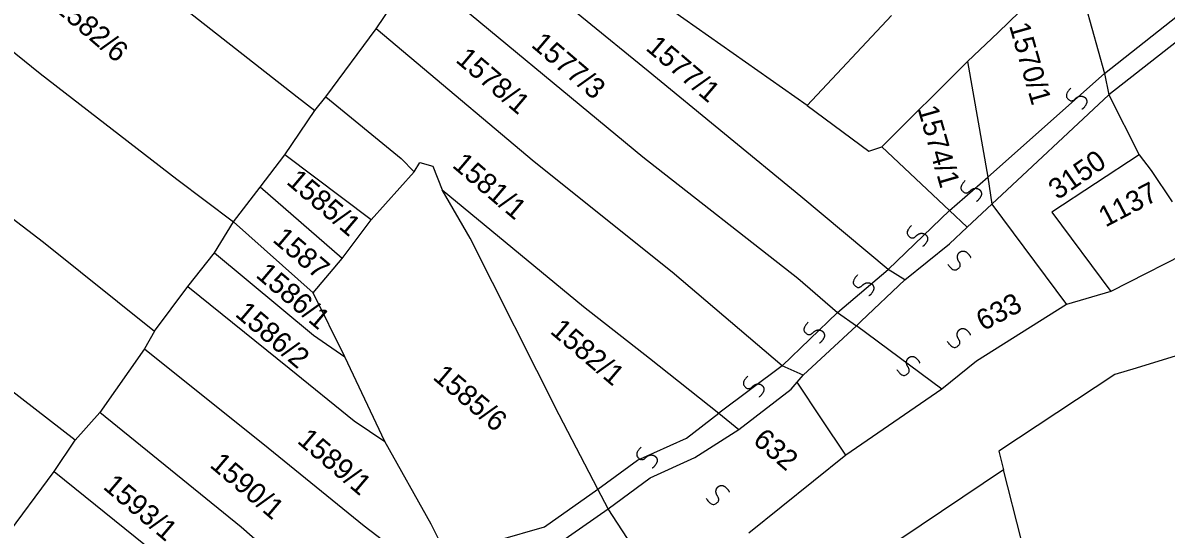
# Model space of a CAD drawing. Extents: x -581999 to -572728, y -1219553 to -1212032.
# Drawn here: x -578042.6 to -577931.4, y -1215664.7 to -1215615.4 of the extents above; entities that cross this region are included whole.
import ezdxf

# ---------------------------------------------------------------- set-up
doc = ezdxf.new("R2010")
doc.units = 0
for name, color, linetype in [('Vrstva 1', 7, 'Continuous'), ('Vrstva 2', 7, 'Continuous'), ('Vrstva 4', 7, 'Continuous'), ('Vrstva 6', 7, 'Continuous')]:
    doc.layers.add(name, color=color, linetype=linetype)

msp = doc.modelspace()

# ---------------------------------------------------------------- linework, layer by layer
at = {"layer": 'Vrstva 1'}
for p, q in [((-577928.597, -1215615.882), (-577936.961, -1215622.428)), ((-577932.837, -1215629.806), (-577930.812, -1215632.84)), ((-578030.819, -1215647.154), (-578018.754, -1215656.793)), ((-577967.298, -1215650.42), (-577966.707, -1215649.737)), ((-577967.89, -1215651.103), (-577967.298, -1215650.42)), ((-577972.979, -1215655.014), (-577967.89, -1215651.103)), ((-577974.915, -1215653.421), (-577972.979, -1215655.014)), ((-577977.248, -1215657.74), (-577972.979, -1215655.014)), ((-578018.754, -1215656.793), (-578009.426, -1215664.406)), ((-578000.916, -1215668.166), (-578002.908, -1215664.238)), ((-578009.426, -1215664.406), (-578003.287, -1215669.031))]:
    msp.add_line(p, q, dxfattribs=at)
for points in [[(-578040.697, -1215602.924), (-578027.947, -1215613.216), (-578015.956, -1215622.633), (-578014.228, -1215623.947)], [(-577956.799, -1215640.454), (-577958.439, -1215639.424), (-577966.932, -1215632.331), (-577981.777, -1215620.125), (-577994.708, -1215609.588), (-578000.349, -1215605.033)], [(-578056.397, -1215607.862), (-578040.944, -1215620.344), (-578027.655, -1215630.636), (-578022.145, -1215634.796)], [(-577950.732, -1215619.191), (-577947.724, -1215616.36), (-577940.464, -1215609.284)], [(-577940.464, -1215609.284), (-577937.382, -1215620.374), (-577936.961, -1215622.428)], [(-578004.256, -1215610.251), (-577982.326, -1215628.457), (-577967.228, -1215640.276), (-577963.367, -1215643.626), (-577961.526, -1215644.913)], [(-578008.259, -1215616.011), (-578006.645, -1215613.621)], [(-577966.328, -1215623.482), (-577980.735, -1215613.333)], [(-577958.113, -1215614.708), (-577966.328, -1215623.482)], [(-578013.143, -1215622.643), (-578008.259, -1215616.011)], [(-577966.707, -1215649.737), (-577968.743, -1215648.809), (-577979.47, -1215639.686), (-577992.87, -1215628.95), (-578004.986, -1215618.776), (-578008.259, -1215616.011)], [(-578063.226, -1215619.048), (-578049.933, -1215629.669), (-578040.64, -1215636.785), (-578029.837, -1215645.43)], [(-577959.056, -1215627.482), (-577950.732, -1215619.191)], [(-577950.732, -1215619.191), (-577948.732, -1215630.459), (-577948.347, -1215633.081)], [(-578014.228, -1215623.947), (-578013.143, -1215622.643)], [(-578013.143, -1215622.643), (-578005.825, -1215628.642), (-578004.559, -1215629.926)], [(-577936.961, -1215622.428), (-577948.347, -1215633.081)], [(-577936.961, -1215622.428), (-577934.02, -1215628.264)], [(-578017.152, -1215628.275), (-578014.228, -1215623.947)], [(-577966.328, -1215623.482), (-577960.331, -1215627.905), (-577959.056, -1215627.482)], [(-577950.752, -1215635.308), (-577952.465, -1215633.681), (-577959.056, -1215627.482)], [(-578019.54, -1215631.426), (-578017.152, -1215628.275)], [(-578008.736, -1215634.617), (-578017.152, -1215628.275)], [(-577934.02, -1215628.264), (-577942.508, -1215633.869), (-577936.767, -1215641.572)], [(-577934.02, -1215628.264), (-577932.837, -1215629.806)], [(-578004.559, -1215629.926), (-578004.012, -1215629.014), (-578002.743, -1215629.385), (-578001.841, -1215631.672)], [(-578008.736, -1215634.617), (-578004.559, -1215629.926)], [(-578022.145, -1215634.796), (-578019.54, -1215631.426)], [(-578011.557, -1215638.354), (-578019.54, -1215631.426)], [(-578001.841, -1215631.672), (-577988.079, -1215643.049), (-577981.661, -1215648.085)], [(-577990.455, -1215653.592), (-577999.123, -1215636.386), (-578001.841, -1215631.672)], [(-577948.347, -1215633.081), (-577950.752, -1215635.308)], [(-577948.347, -1215633.081), (-577941.073, -1215642.859)], [(-578023.976, -1215637.823), (-578022.145, -1215634.796)], [(-578014.378, -1215641.725), (-578022.145, -1215634.796)], [(-578011.557, -1215638.354), (-578008.736, -1215634.617)], [(-577952.478, -1215636.947), (-577950.752, -1215635.308)], [(-578037.547, -1215656.065), (-578050.836, -1215645.778), (-578063.264, -1215635.927)], [(-577956.799, -1215640.454), (-577952.478, -1215636.947)], [(-577928.113, -1215637.163), (-577936.767, -1215641.572)], [(-578026.581, -1215641.083), (-578023.976, -1215637.823)], [(-578023.976, -1215637.823), (-578014.374, -1215645.843), (-578011.307, -1215647.949)], [(-578014.378, -1215641.725), (-578011.557, -1215638.354)], [(-577961.526, -1215644.913), (-577961.072, -1215644.458), (-577956.799, -1215640.454)], [(-578029.837, -1215645.43), (-578026.581, -1215641.083)], [(-578026.581, -1215641.083), (-578016.74, -1215649.033), (-578010.401, -1215654.171), (-578007.425, -1215656.184)], [(-578011.307, -1215647.949), (-578014.378, -1215641.725)], [(-577936.767, -1215641.572), (-577941.073, -1215642.859)], [(-577941.073, -1215642.859), (-577949.833, -1215648.356)], [(-577966.707, -1215649.737), (-577961.526, -1215644.913)], [(-577921.99, -1215645.25), (-577934.306, -1215649.034), (-577936.393, -1215649.667), (-577947.655, -1215657.118), (-577947.207, -1215658.946)], [(-578029.837, -1215645.43), (-578030.819, -1215647.154)], [(-578030.819, -1215647.154), (-578035.16, -1215653.349)], [(-578007.425, -1215656.184), (-578011.307, -1215647.949)], [(-577981.661, -1215648.085), (-577974.915, -1215653.421)], [(-577949.833, -1215648.356), (-577953.23, -1215651.076)], [(-577964.933, -1215653.976), (-577967.298, -1215650.42)], [(-577953.23, -1215651.076), (-577962.568, -1215657.531)], [(-578035.16, -1215653.349), (-578037.547, -1215656.065)], [(-578010.347, -1215674.345), (-578012.339, -1215672.49), (-578021.393, -1215664.534), (-578035.16, -1215653.349)], [(-577985.695, -1215662.736), (-577986.692, -1215660.817), (-577990.455, -1215653.592)], [(-577962.568, -1215657.531), (-577964.933, -1215653.976)], [(-578039.598, -1215659.101), (-578037.547, -1215656.065)], [(-578002.908, -1215664.238), (-578007.425, -1215656.184)], [(-577962.568, -1215657.531), (-577971.99, -1215665.112)], [(-577981.606, -1215659.735), (-577977.248, -1215657.74)], [(-578044.482, -1215665.732), (-578039.598, -1215659.101)], [(-578039.598, -1215659.101), (-578022.818, -1215672.639), (-578020.097, -1215675.084), (-578018.175, -1215676.685)], [(-577985.695, -1215662.736), (-577981.606, -1215659.735)], [(-577947.207, -1215658.946), (-577957.198, -1215665.671)], [(-577945.486, -1215665.678), (-577947.207, -1215658.946)], [(-577991.691, -1215666.918), (-577985.695, -1215662.736)], [(-577983.381, -1215666.283), (-577985.695, -1215662.736)]]:
    msp.add_lwpolyline(points, dxfattribs=at)
at = {"layer": 'Vrstva 4'}
for p, q in [((-577937.382, -1215620.374), (-577925.734, -1215611.129)), ((-577948.732, -1215630.459), (-577937.382, -1215620.374)), ((-577952.465, -1215633.681), (-577948.732, -1215630.459)), ((-577958.439, -1215639.424), (-577952.465, -1215633.681)), ((-577963.367, -1215643.626), (-577958.439, -1215639.424)), ((-577968.743, -1215648.809), (-577963.367, -1215643.626)), ((-577968.743, -1215648.809), (-577974.915, -1215653.421)), ((-577978.071, -1215655.845), (-577974.915, -1215653.421)), ((-577982.813, -1215658.006), (-577978.071, -1215655.845)), ((-577986.692, -1215660.817), (-577982.813, -1215658.006)), ((-577991.864, -1215664.491), (-577986.692, -1215660.817)), ((-577996.39, -1215665.788), (-577991.864, -1215664.491))]:
    msp.add_line(p, q, dxfattribs=at)
msp.add_lwpolyline([(-577953.23, -1215651.076), (-577961.526, -1215644.913)], dxfattribs=at)
at = {"layer": 'Vrstva 6'}
for points in [[(-577940.676, -1215621.792), (-577941.263, -1215622.414), (-577940.808, -1215623.023), (-577940.402, -1215623.011), (-577940.116, -1215622.706), (-577939.81, -1215622.552), (-577939.51, -1215622.568), (-577939.303, -1215622.67), (-577939.127, -1215622.873), (-577939.082, -1215623.237), (-577939.417, -1215623.749), (-577939.575, -1215623.841)], [(-577950.934, -1215630.767), (-577951.521, -1215631.389), (-577951.066, -1215631.998), (-577950.66, -1215631.986), (-577950.374, -1215631.681), (-577950.068, -1215631.527), (-577949.768, -1215631.543), (-577949.561, -1215631.645), (-577949.385, -1215631.848), (-577949.34, -1215632.212), (-577949.675, -1215632.724), (-577949.833, -1215632.816)], [(-577956.172, -1215635.145), (-577956.759, -1215635.767), (-577956.304, -1215636.376), (-577955.898, -1215636.364), (-577955.612, -1215636.059), (-577955.306, -1215635.905), (-577955.006, -1215635.921), (-577954.799, -1215636.023), (-577954.623, -1215636.226), (-577954.578, -1215636.59), (-577954.913, -1215637.102), (-577955.071, -1215637.194)], [(-577952.646, -1215638.909), (-577952.166, -1215639.616), (-577951.472, -1215639.305), (-577951.395, -1215638.905), (-577951.631, -1215638.56), (-577951.716, -1215638.228), (-577951.634, -1215637.938), (-577951.49, -1215637.758), (-577951.254, -1215637.63), (-577950.889, -1215637.666), (-577950.462, -1215638.105), (-577950.407, -1215638.278)], [(-577961.409, -1215639.961), (-577961.996, -1215640.583), (-577961.541, -1215641.192), (-577961.135, -1215641.18), (-577960.849, -1215640.875), (-577960.543, -1215640.721), (-577960.243, -1215640.737), (-577960.036, -1215640.839), (-577959.86, -1215641.042), (-577959.815, -1215641.406), (-577960.15, -1215641.918), (-577960.308, -1215642.01)], [(-577966.211, -1215644.558), (-577966.798, -1215645.18), (-577966.343, -1215645.789), (-577965.937, -1215645.777), (-577965.651, -1215645.472), (-577965.345, -1215645.318), (-577965.045, -1215645.334), (-577964.838, -1215645.436), (-577964.662, -1215645.639), (-577964.617, -1215646.003), (-577964.952, -1215646.515), (-577965.11, -1215646.607)], [(-577952.679, -1215646.45), (-577952.199, -1215647.157), (-577951.505, -1215646.846), (-577951.428, -1215646.446), (-577951.664, -1215646.101), (-577951.749, -1215645.769), (-577951.667, -1215645.479), (-577951.523, -1215645.299), (-577951.287, -1215645.171), (-577950.922, -1215645.207), (-577950.495, -1215645.646), (-577950.44, -1215645.819)], [(-577957.603, -1215649.171), (-577957.123, -1215649.878), (-577956.429, -1215649.567), (-577956.352, -1215649.167), (-577956.588, -1215648.822), (-577956.673, -1215648.49), (-577956.591, -1215648.2), (-577956.447, -1215648.02), (-577956.211, -1215647.892), (-577955.846, -1215647.928), (-577955.419, -1215648.367), (-577955.364, -1215648.54)], [(-577972.103, -1215649.812), (-577972.69, -1215650.434), (-577972.235, -1215651.043), (-577971.829, -1215651.031), (-577971.543, -1215650.726), (-577971.237, -1215650.572), (-577970.937, -1215650.588), (-577970.73, -1215650.69), (-577970.554, -1215650.893), (-577970.509, -1215651.257), (-577970.844, -1215651.769), (-577971.002, -1215651.861)], [(-577982.487, -1215656.729), (-577983.074, -1215657.351), (-577982.619, -1215657.96), (-577982.213, -1215657.948), (-577981.927, -1215657.643), (-577981.621, -1215657.489), (-577981.321, -1215657.505), (-577981.114, -1215657.607), (-577980.938, -1215657.81), (-577980.893, -1215658.174), (-577981.228, -1215658.686), (-577981.386, -1215658.778)], [(-577976.146, -1215661.734), (-577975.666, -1215662.441), (-577974.972, -1215662.13), (-577974.895, -1215661.73), (-577975.131, -1215661.385), (-577975.216, -1215661.053), (-577975.134, -1215660.763), (-577974.99, -1215660.583), (-577974.754, -1215660.455), (-577974.389, -1215660.491), (-577973.962, -1215660.93), (-577973.907, -1215661.103)]]:
    msp.add_open_spline(points, degree=2, dxfattribs=at)

# ---------------------------------------------------------------- texts
at = {"layer": 'Vrstva 2'}
for s, rotation, p in [('1582/6', 319.61095, (-578039.713, -1215614.082)), ('1570/1', 286.01854, (-577946.685, -1215615.688)), ('1577/3', 319.61095, (-577993.272, -1215617.688)), ('1577/1', 319.61095, (-577982.122, -1215617.997)), ('1578/1', 319.61095, (-578000.622, -1215619.158)), ('1574/1', 286.01854, (-577955.584, -1215623.77)), ('1581/1', 319.61095, (-578000.953, -1215629.407)), ('3150', 34.72563, (-577941.947, -1215632.711)), ('1585/1', 319.61095, (-578017.088, -1215631.028)), ('1137', 27.72062, (-577937.284, -1215635.358)), ('1587', 319.61095, (-578018.427, -1215636.669)), ('1586/1', 319.61095, (-578020.071, -1215640.106)), ('633', 27.72062, (-577949.192, -1215645.462)), ('1586/2', 319.61095, (-578022.081, -1215643.899)), ('1582/1', 319.61095, (-577991.425, -1215645.572)), ('1585/6', 319.61095, (-578002.846, -1215650.039)), ('1589/1', 319.61095, (-578016.043, -1215656.241)), ('632', 319.61095, (-577971.7, -1215656.253)), ('1590/1', 319.61095, (-578024.545, -1215658.597)), ('1593/1', 319.61095, (-578034.934, -1215660.704))]:
    msp.add_text(s, height=2, rotation=rotation, dxfattribs=at).set_placement(p)

doc.saveas('drawing.dxf')
